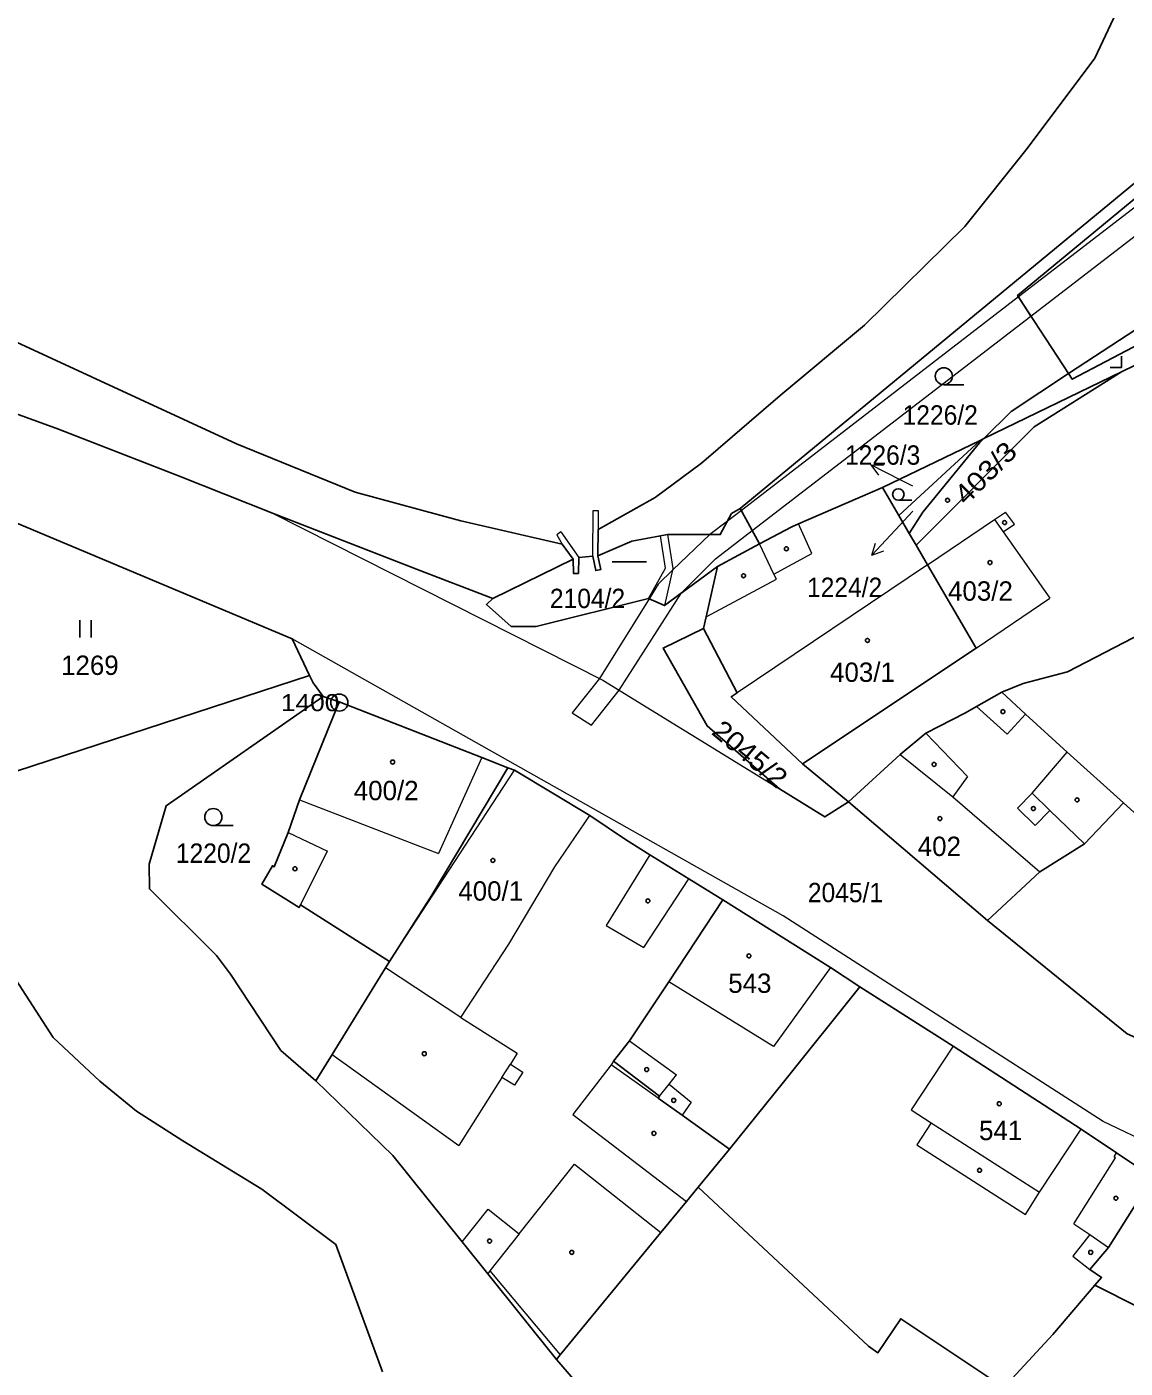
# Model space of a CAD drawing. Extents: x -679733 to -673243, y -1075091 to -1066557.
# Drawn here: x -677024.3 to -676927.9, y -1070937.4 to -1070819.7 of the extents above; entities that cross this region are included whole.
import ezdxf
from ezdxf.enums import TextEntityAlignment as Align

# ---------------------------------------------------------------- set-up
doc = ezdxf.new("R2010")
doc.units = 0
doc.header["$LTSCALE"] = 0.68
for name, color, linetype, lineweight in [('1', 7, 'Continuous', 25), ('13', 7, 'Continuous', 13), ('3', 7, 'Continuous', 25), ('4', 7, 'Continuous', 13), ('5', 7, 'Continuous', 25), ('7', 7, 'Continuous', 13), ('8', 7, 'Continuous', 25)]:
    doc.layers.add(name, color=color, linetype=linetype, lineweight=lineweight)
doc.layers.add('2', color=7, linetype='Continuous')

msp = doc.modelspace()

# ---------------------------------------------------------------- linework, layer by layer
at = {"layer": '1'}
for p, q in [((-676922.3, -1070829.42), (-676961.7, -1070861.94)), ((-676949.2, -1070860.12), (-676940.63, -1070855.97)), ((-676940.63, -1070855.97), (-676947.77, -1070862.58)), ((-676940.3, -1070855.8), (-676940.63, -1070855.97)), ((-676947.77, -1070862.58), (-676949.2, -1070860.12)), ((-676961.7, -1070861.94), (-676960, -1070865.07)), ((-676946.86, -1070864.15), (-676947.77, -1070862.58)), ((-676996.92, -1070878.92), (-676998.33, -1070878.47)), ((-676956.22, -1070884.38), (-676952.19, -1070887.7)), ((-676952.19, -1070887.7), (-676939.98, -1070898.14))]:
    msp.add_line(p, q, dxfattribs=at)
for points in [[(-676974.19, -1070866.1), (-676974.18, -1070863.8), (-676969.16, -1070860.98), (-676965.1, -1070857.97), (-676958.19, -1070852.02), (-676950.78, -1070845.86), (-676941.98, -1070837.19), (-676936.51, -1070830.35), (-676930.57, -1070822.42), (-676928.68, -1070818.43)], [(-676922.3, -1070829.42), (-676921.57, -1070830.23), (-676937.35, -1070843.25), (-676932.87, -1070850.11)], [(-677048.97, -1070841.27), (-677048.15, -1070843.99), (-677046.93, -1070845.02), (-677035.63, -1070850.17), (-677030.09, -1070851.88), (-677021.57, -1070855), (-677011.01, -1070859.1), (-677002.76, -1070862.36), (-676990.12, -1070867.28), (-676983.42, -1070869.86), (-676976.36, -1070866.39)], [(-676932.87, -1070850.11), (-676931.34, -1070849.09), (-676924.76, -1070844.79), (-676917.86, -1070840.64), (-676917.11, -1070842.48)], [(-677035.28, -1070842.73), (-677005.93, -1070856.29), (-676995.51, -1070860.52), (-676986.22, -1070863.03), (-676977.33, -1070865.08), (-676976.36, -1070866.39)], [(-676917.11, -1070842.48), (-676932.55, -1070850.6), (-676932.87, -1070850.11)], [(-676915.43, -1070846.64), (-676916.71, -1070844.12), (-676923.47, -1070847.64), (-676928.21, -1070849.94), (-676940.3, -1070855.8)], [(-676928.21, -1070849.94), (-676935.88, -1070854.78), (-676946.26, -1070865.17)], [(-676940.3, -1070855.8), (-676937.91, -1070853.44), (-676932.87, -1070850.11)], [(-676940.3, -1070855.8), (-676940.68, -1070856.18), (-676945.67, -1070862.28), (-676946.86, -1070864.15)], [(-676949.2, -1070860.12), (-676956.57, -1070863.29), (-676957.17, -1070863.55), (-676960, -1070865.07), (-676963.68, -1070867.04)], [(-676999.51, -1070876.63), (-677025.25, -1070885.02), (-677027.52, -1070880.46), (-677032.67, -1070866.98), (-677031.85, -1070862.65), (-677030.74, -1070860.94)], [(-676999.51, -1070876.63), (-677001.05, -1070873.4), (-677030.74, -1070860.94)], [(-676974.19, -1070866.1), (-676971.23, -1070864.81), (-676968.69, -1070864.36), (-676968.08, -1070864.25), (-676963.45, -1070864.25), (-676962.47, -1070862.4), (-676961.7, -1070861.94)], [(-676956.22, -1070884.38), (-676940.99, -1070874.23), (-676945.26, -1070866.89), (-676946.26, -1070865.17), (-676946.86, -1070864.15)], [(-676976.36, -1070866.39), (-676976.35, -1070867.65), (-676975.9, -1070867.66), (-676975.87, -1070866.27), (-676974.64, -1070866.14), (-676974.39, -1070867.41), (-676973.95, -1070867.32), (-676974.19, -1070866.1)], [(-676983.42, -1070869.86), (-676983.98, -1070870.37), (-676981.8, -1070872.33), (-676979.62, -1070872.31), (-676969.76, -1070869.87), (-676968.36, -1070870.48), (-676963.68, -1070867.04)], [(-676963.68, -1070867.04), (-676964.68, -1070871.46), (-676964.91, -1070872.5)], [(-676938.74, -1070878.09), (-676936.86, -1070877.33), (-676932.97, -1070876.3), (-676923.07, -1070871.17)], [(-676952.19, -1070887.7), (-676954.26, -1070889.04), (-676958.25, -1070886.58), (-676964.59, -1070881.05), (-676968.47, -1070874.21), (-676964.91, -1070872.5)], [(-676964.91, -1070872.5), (-676961.96, -1070878.13), (-676962.48, -1070878.48), (-676956.22, -1070884.38)], [(-676998.33, -1070878.47), (-676999.2, -1070877.27), (-676999.51, -1070876.63)], [(-676938.74, -1070878.09), (-676940.94, -1070879.34), (-676941.93, -1070879.9), (-676945.41, -1070881.67), (-676947.66, -1070883.57), (-676952.19, -1070887.7)], [(-676928.04, -1070887.81), (-676932.98, -1070883.34), (-676936.65, -1070880), (-676938.74, -1070878.09)], [(-676998.95, -1070912.2), (-677002.04, -1070909.54), (-677006.46, -1070902.84), (-677007.67, -1070901.21), (-677013.58, -1070895.36), (-677013.59, -1070893.19), (-677012.09, -1070888.06), (-676998.33, -1070878.47)], [(-676996.92, -1070878.92), (-677000.39, -1070887.55), (-677001.4, -1070890.4), (-677002.62, -1070893.41), (-677002.78, -1070893.32), (-677003.69, -1070894.95), (-677000.43, -1070897), (-677000.32, -1070896.77), (-676992.48, -1070901.72)], [(-676982.11, -1070884.73), (-676984.4, -1070883.82), (-676996.92, -1070878.92)], [(-676982.11, -1070884.73), (-676988.77, -1070895.92), (-676992.48, -1070901.72)], [(-676963.22, -1070896.31), (-676966.21, -1070894.47), (-676969.63, -1070892.36), (-676971.78, -1070891.03), (-676974.91, -1070888.92), (-676981.51, -1070884.92), (-676982.11, -1070884.73)], [(-676939.98, -1070898.14), (-676935.39, -1070893.86), (-676931.48, -1070891.41), (-676928.04, -1070887.81)], [(-676912.7, -1070900.6), (-676919.24, -1070895.77), (-676928.04, -1070887.81)], [(-676993.11, -1070937.76), (-676997.22, -1070926.58), (-677003.69, -1070921.72), (-677010.64, -1070917.47), (-677014.71, -1070914.88), (-677017.94, -1070912.24), (-677022.03, -1070908.42), (-677029.52, -1070896.85)], [(-676962.64, -1070918.2), (-676966.81, -1070915.23), (-676968.91, -1070913.73), (-676968.78, -1070913.56), (-676972.83, -1070910.5), (-676971.42, -1070908.7), (-676967.97, -1070903.51), (-676963.22, -1070896.31)], [(-676951.21, -1070903.95), (-676953.77, -1070902.26), (-676963.22, -1070896.31)], [(-676939.98, -1070898.14), (-676927.72, -1070908.08), (-676919.35, -1070911.81)], [(-676992.48, -1070901.72), (-676992.84, -1070902.29), (-676997.54, -1070909.91), (-676998.95, -1070912.2)], [(-676951.21, -1070903.95), (-676957.9, -1070912.33), (-676962.64, -1070918.2)], [(-676925.47, -1070920.68), (-676928.65, -1070918.54), (-676931.75, -1070916.46), (-676943, -1070909.17), (-676951.21, -1070903.95)], [(-676977.83, -1070936.68), (-676983.87, -1070929.16), (-676986.12, -1070926.36), (-676992.2, -1070918.78), (-676998.95, -1070912.2)], [(-676977.83, -1070936.68), (-676977.5, -1070936.28), (-676968.67, -1070925.54), (-676966.42, -1070922.8), (-676965.38, -1070921.54), (-676962.64, -1070918.2)], [(-676965.38, -1070921.54), (-676950.43, -1070935.51), (-676949.61, -1070936.09), (-676947.61, -1070933.1), (-676938.54, -1070939.15)], [(-676925.47, -1070920.68), (-676929.35, -1070926.84), (-676930.99, -1070928.77), (-676929.97, -1070929.48), (-676930.56, -1070930.17)], [(-676930.56, -1070930.17), (-676922.78, -1070934.07), (-676916.35, -1070937.12), (-676915.23, -1070934.3), (-676905.63, -1070937.36), (-676905.29, -1070936.36), (-676904.69, -1070936.58), (-676904.43, -1070935.87), (-676902.22, -1070929.83)], [(-676938.54, -1070939.15), (-676934.25, -1070934.48), (-676930.56, -1070930.17)], [(-676961.86, -1070963.05), (-676962.1, -1070959.68), (-676971.05, -1070945.14), (-676974.1, -1070940.99), (-676977.83, -1070936.68)]]:
    msp.add_lwpolyline(points, dxfattribs=at)
at = {"layer": '13'}
for points in [[(-676937.26, -1070843.38), (-676936.17, -1070845.06), (-676919.92, -1070832.55), (-676918.58, -1070829.34), (-676916.62, -1070824.67), (-676919.96, -1070827.47), (-676921.56, -1070831.29)], [(-676960.64, -1070863.9), (-676936.17, -1070845.06), (-676937.26, -1070843.38), (-676961.6, -1070862.12)], [(-676969.69, -1070869.9), (-676968.36, -1070870.48), (-676966.85, -1070869.37), (-676963.86, -1070866.38), (-676960.64, -1070863.9), (-676961.6, -1070862.12), (-676962.82, -1070863.06), (-676964.36, -1070864.25), (-676967.63, -1070867.33), (-676968.9, -1070868.6)], [(-676976.45, -1070879.89), (-676974.77, -1070880.98), (-676972.33, -1070877.91), (-676966.85, -1070869.37), (-676968.36, -1070870.48), (-676969.69, -1070869.9), (-676974.06, -1070876.88)]]:
    msp.add_lwpolyline(points, close=True, dxfattribs=at)
at = {"layer": '3'}
for p, q in [((-676943.823, -1070851.09), (-676942.073, -1070851.09)), ((-676947.815, -1070861.22), (-676946.643, -1070861.22)), ((-676972.938, -1070866.63), (-676969.938, -1070866.63)), ((-677019.681, -1070873.27), (-677019.681, -1070871.77)), ((-677018.68, -1070873.27), (-677018.68, -1070871.77)), ((-677007.963, -1070889.8), (-677006.213, -1070889.8))]:
    msp.add_line(p, q, dxfattribs=at)
msp.add_lwpolyline([(-676929.211, -1070849.57), (-676928.21, -1070849.57), (-676928.21, -1070848.57)], dxfattribs=at)
for centre, radius in [((-676943.8229, -1070850.3398), 0.75), ((-676947.8152, -1070860.7174), 0.5025), ((-677007.9629, -1070889.0498), 0.75)]:
    msp.add_circle(centre, radius, dxfattribs=at)
at = {"layer": '4'}
for p, q in [((-677002.76, -1070862.36), (-676973.75, -1070877.04)), ((-676974.64, -1070866.14), (-676974.62, -1070862.13)), ((-676974.62, -1070862.13), (-676974.17, -1070862.13)), ((-676974.17, -1070862.13), (-676974.18, -1070863.8)), ((-676939.37, -1070862.93), (-676938.42, -1070862.29)), ((-676937.63, -1070863.32), (-676938.42, -1070862.29)), ((-676955.41, -1070865.92), (-676956.57, -1070863.29)), ((-676945.26, -1070866.89), (-676939.37, -1070862.93)), ((-676939.37, -1070862.93), (-676938.61, -1070864.01)), ((-676938.61, -1070864.01), (-676937.63, -1070863.32)), ((-676977.44, -1070864.01), (-676977.81, -1070864.27)), ((-676977.81, -1070864.27), (-676977.33, -1070865.08)), ((-676977.44, -1070864.01), (-676975.87, -1070866.27)), ((-676968.26, -1070867.2), (-676968.69, -1070864.36)), ((-676968.08, -1070864.25), (-676967.61, -1070867.23)), ((-676958.76, -1070867.71), (-676960, -1070865.07)), ((-676938.61, -1070864.01), (-676934.5, -1070869.83)), ((-676958.76, -1070867.71), (-676955.41, -1070865.92)), ((-676969.76, -1070869.87), (-676968.26, -1070867.2)), ((-676967.61, -1070867.23), (-676968.36, -1070870.48)), ((-676945.26, -1070866.89), (-676961.96, -1070878.13)), ((-676964.68, -1070871.46), (-676958.52, -1070868.15)), ((-676958.52, -1070868.15), (-676958.76, -1070867.71)), ((-676940.99, -1070874.23), (-676934.5, -1070869.83)), ((-676957.94, -1070897.72), (-677001.05, -1070873.4)), ((-676973.75, -1070877.04), (-676958.25, -1070886.58)), ((-676940.94, -1070879.34), (-676938.26, -1070881.77)), ((-676936.65, -1070880), (-676938.26, -1070881.77)), ((-676945.41, -1070881.67), (-676941.73, -1070885.48)), ((-676984.4, -1070883.82), (-676988.18, -1070892.25)), ((-676947.66, -1070883.57), (-676943.03, -1070887.27)), ((-676936.06, -1070886.95), (-676932.98, -1070883.34)), ((-676992.48, -1070901.72), (-676981.51, -1070884.92)), ((-676941.73, -1070885.48), (-676943.03, -1070887.27)), ((-676943.03, -1070887.27), (-676935.39, -1070893.86)), ((-676936.06, -1070886.95), (-676937.36, -1070888.28)), ((-676934.51, -1070888.46), (-676936.06, -1070886.95)), ((-677000.39, -1070887.55), (-676988.18, -1070892.25)), ((-676937.36, -1070888.28), (-676935.8, -1070889.78)), ((-676935.8, -1070889.78), (-676934.51, -1070888.46)), ((-676931.48, -1070891.41), (-676934.51, -1070888.46)), ((-676977.98, -1070893.43), (-676974.91, -1070888.92)), ((-677001.4, -1070890.4), (-676997.93, -1070892.04)), ((-677000.32, -1070896.77), (-676997.93, -1070892.04)), ((-676969.63, -1070892.36), (-676973.46, -1070898.57)), ((-676982.01, -1070900.21), (-676977.98, -1070893.43)), ((-676970.15, -1070900.5), (-676966.21, -1070894.47)), ((-676929.82, -1070915.77), (-676957.94, -1070897.72)), ((-676973.46, -1070898.57), (-676970.15, -1070900.5)), ((-676986.24, -1070906.65), (-676982.01, -1070900.21)), ((-676986.24, -1070906.65), (-676992.84, -1070902.29)), ((-676953.77, -1070902.26), (-676958.78, -1070909.19)), ((-676958.78, -1070909.19), (-676967.97, -1070903.51)), ((-676986.24, -1070906.65), (-676981.27, -1070909.79)), ((-676971.42, -1070908.7), (-676967.28, -1070911.68)), ((-676997.54, -1070909.91), (-676986.4, -1070917.89)), ((-676981.27, -1070909.79), (-676981.88, -1070910.75)), ((-676943, -1070909.17), (-676946.69, -1070914.77)), ((-676982.62, -1070911.92), (-676981.88, -1070910.75)), ((-676981.88, -1070910.75), (-676980.79, -1070911.44)), ((-676973.02, -1070910.8), (-676976.4, -1070915.17)), ((-676972.83, -1070910.5), (-676973.02, -1070910.8)), ((-676968.91, -1070913.73), (-676973.02, -1070910.8)), ((-676982.62, -1070911.92), (-676986.4, -1070917.89)), ((-676981.53, -1070912.6), (-676982.62, -1070911.92)), ((-676980.79, -1070911.44), (-676981.53, -1070912.6)), ((-676967.95, -1070912.51), (-676967.28, -1070911.68)), ((-676968.78, -1070913.56), (-676967.95, -1070912.51)), ((-676967.95, -1070912.51), (-676966, -1070914.1)), ((-676966, -1070914.1), (-676966.81, -1070915.23)), ((-676976.4, -1070915.17), (-676966.42, -1070922.8)), ((-676946.69, -1070914.77), (-676944.94, -1070915.89)), ((-676915.57, -1070922.62), (-676929.82, -1070915.77)), ((-676944.94, -1070915.89), (-676946.18, -1070917.83)), ((-676944.94, -1070915.89), (-676935.42, -1070922)), ((-676935.42, -1070922), (-676931.75, -1070916.46)), ((-676946.18, -1070917.83), (-676936.66, -1070923.94)), ((-676932.42, -1070924.77), (-676928.74, -1070918.97)), ((-676928.87, -1070918.88), (-676928.65, -1070918.54)), ((-676928.74, -1070918.97), (-676928.87, -1070918.88)), ((-676981.1, -1070925.65), (-676976.26, -1070919.53)), ((-676976.26, -1070919.53), (-676968.67, -1070925.54)), ((-676936.66, -1070923.94), (-676935.42, -1070922)), ((-676986.12, -1070926.36), (-676983.84, -1070923.48)), ((-676983.84, -1070923.48), (-676981.1, -1070925.65)), ((-676932.42, -1070924.77), (-676931.01, -1070925.72)), ((-676981.1, -1070925.65), (-676983.67, -1070928.91)), ((-676931.01, -1070925.72), (-676932.49, -1070927.62)), ((-676931.01, -1070925.72), (-676929.35, -1070926.84)), ((-676932.49, -1070927.62), (-676930.99, -1070928.77)), ((-676983.67, -1070928.91), (-676983.87, -1070929.16)), ((-676983.67, -1070928.91), (-676977.5, -1070936.28))]:
    msp.add_line(p, q, dxfattribs=at)
at = {"layer": '5'}
for centre in [(-676943.4968, -1070861.2292), (-676938.4868, -1070863.1892), (-676957.6468, -1070865.4892), (-676939.7668, -1070866.6992), (-676961.4068, -1070867.8592), (-676950.5268, -1070873.5392), (-676938.6368, -1070879.7892), (-676992.2168, -1070884.2192), (-676944.6768, -1070884.4292), (-676932.1168, -1070887.5392), (-676935.9568, -1070888.2992), (-676944.1668, -1070889.1792), (-677000.7968, -1070893.5892), (-676983.4168, -1070892.8592), (-676969.8068, -1070896.4092), (-676960.9368, -1070901.2392), (-676989.4368, -1070909.8292), (-676969.9068, -1070911.2192), (-676967.5368, -1070913.9292), (-676938.9568, -1070914.2192), (-676969.2768, -1070916.8292), (-676940.6868, -1070920.0692), (-676928.7168, -1070922.5192), (-676983.7068, -1070926.2792), (-676976.4868, -1070927.2792), (-676930.9268, -1070927.2792)]:
    msp.add_circle(centre, 0.175, dxfattribs=at)
at = {"layer": '7'}
for p, q in [((-676950.224, -1070858.128), (-676949.559, -1070859.028)), ((-676950.147, -1070866.065), (-676949.097, -1070865.674))]:
    msp.add_line(p, q, dxfattribs=at)
for points in [[(-676946.55, -1070860), (-676947.55, -1070859.49), (-676950.224, -1070858.128), (-676949.104, -1070858.136)], [(-676946.55, -1070862.18), (-676948.1, -1070863.87), (-676950.147, -1070866.065), (-676949.83, -1070864.991)]]:
    msp.add_lwpolyline(points, dxfattribs=at)
at = {"layer": '8'}
for radius in [0.75, 0.03]:
    msp.add_circle((-676996.9, -1070878.9998), radius, dxfattribs=at)

# ---------------------------------------------------------------- texts
at = {"layer": '2', "width": 0.95}
for s, p in [('1226/2', (-676947.44, -1070854.59)), ('2104/2', (-676978.41, -1070870.7)), ('1220/2', (-677011.25, -1070893.07)), ('2045/1', (-676955.76, -1070896.529))]:
    msp.add_text(s, height=1.7, dxfattribs=at).set_placement(p)
for s, p in [('1226/3', (-676945.89, -1070858.11)), ('1224/2', (-676949.23, -1070869.723))]:
    msp.add_text(s, height=1.7, dxfattribs=at).set_placement(p, align=Align.RIGHT)
at = {"layer": '2'}
for s, rotation, width, p in [('403/3', 45, 1.15, (-676941.878, -1070861.741)), ('2045/2', 320, 1.1, (-676964.316, -1070881.701))]:
    msp.add_text(s, height=1.7, rotation=rotation, dxfattribs=dict(at, width=width)).set_placement(p)
for s, p in [('403/2', (-676943.45, -1070870.05)), ('1269', (-677021.33, -1070876.57)), ('403/1', (-676953.81, -1070877.18)), ('400/2', (-676995.63, -1070887.57)), ('402', (-676946.11, -1070892.47)), ('400/1', (-676986.45, -1070896.39)), ('543', (-676962.75, -1070904.489)), ('541', (-676940.73, -1070917.42))]:
    msp.add_text(s, height=1.7, dxfattribs=at).set_placement(p)
at = {"layer": '8', "width": 1.15}
msp.add_text('1400', height=1.5, dxfattribs=at).set_placement((-676996.899, -1070879.75), align=Align.RIGHT)

doc.saveas('drawing.dxf')
